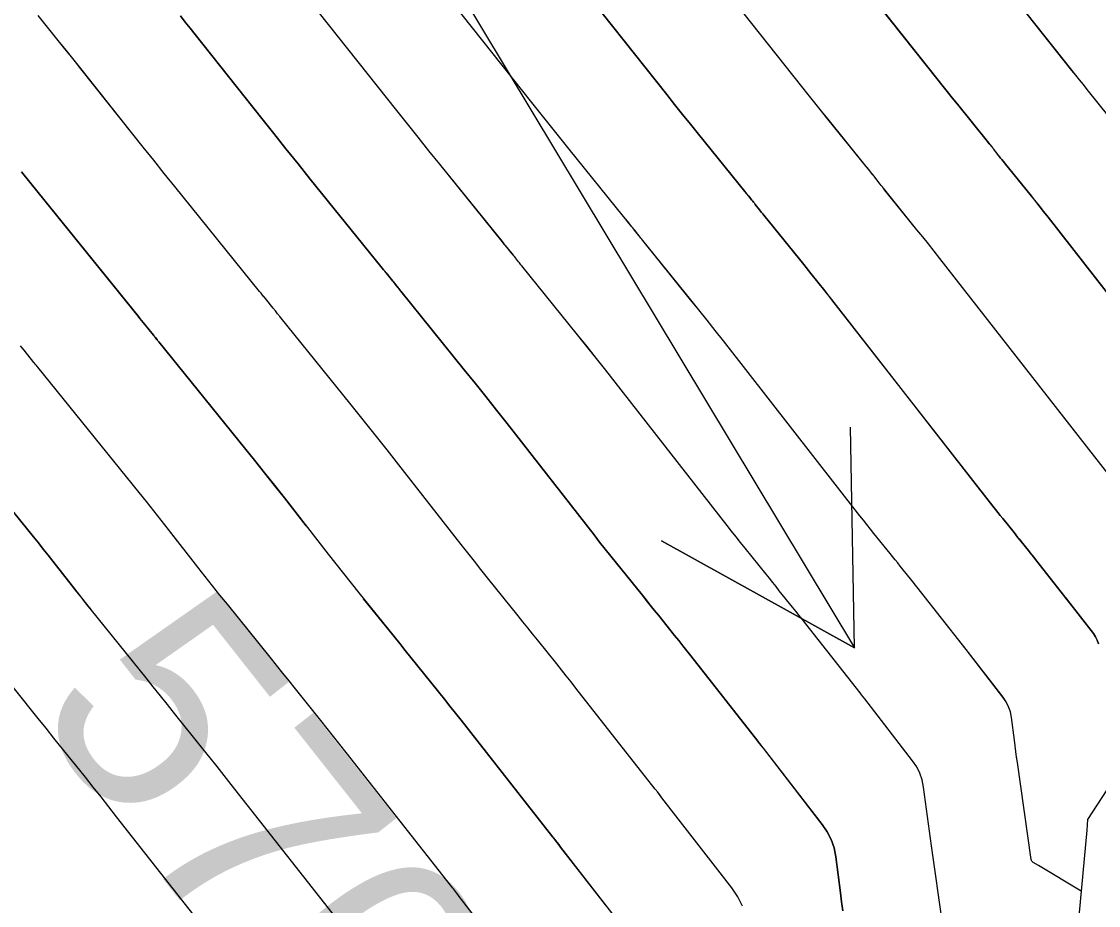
# Model space of a CAD drawing. Extents: x 954385 to 988206, y 1868364 to 1924553.
# Drawn here: x 956006.13 to 956035.4, y 1922825.94 to 1922849.97 of the extents above; entities that cross this region are included whole.
import ezdxf

# ---------------------------------------------------------------- set-up
doc = ezdxf.new("R2010")
doc.units = 0
for name, color, linetype in [('1', 7, 'Continuous'), ('Default', 7, 'Continuous'), ('Ex_Contour Labels', 7, 'Continuous'), ('Ex_Major Contours', 7, 'Continuous'), ('Ex_Minor Contours', 7, 'Continuous'), ('Perimeter', 7, 'Continuous'), ('Slopes', 7, 'Continuous')]:
    doc.layers.add(name, color=color, linetype=linetype)

msp = doc.modelspace()

# ---------------------------------------------------------------- linework, layer by layer
at = {"layer": '1'}
for points in [[(956047.586, 1922860.643), (956044.686, 1922849.233), (956044.542, 1922848.665), (956041.051, 1922837.408), (956035.108, 1922828.281), (956035.087, 1922827.991), (956035.087, 1922827.989), (956034.683, 1922823.704), (956034.263, 1922814.615), (956034.269, 1922814.555), (956035.129, 1922806.412), (956035.25, 1922802.455)], [(956029.469, 1922855.206), (956034.675, 1922848.639), (956034.777, 1922848.51), (956034.88, 1922848.381), (956034.984, 1922848.253), (956035.087, 1922848.124), (956035.688, 1922847.382), (956035.733, 1922847.327), (956035.777, 1922847.271), (956035.788, 1922847.257), (956035.8, 1922847.244), (956035.811, 1922847.23), (956035.822, 1922847.216), (956036.019, 1922846.963), (956036.056, 1922846.916), (956036.093, 1922846.869), (956036.13, 1922846.823), (956036.167, 1922846.777), (956036.622, 1922846.215), (956036.71, 1922846.105), (956036.798, 1922845.996), (956036.885, 1922845.886), (956036.971, 1922845.775), (956041.749, 1922839.657)], [(956039.761, 1922837.315), (956034.031, 1922844.653), (956033.911, 1922844.806), (956033.79, 1922844.959), (956033.669, 1922845.111), (956033.546, 1922845.263), (956032.88, 1922846.087), (956032.845, 1922846.129), (956032.811, 1922846.172), (956032.778, 1922846.215), (956032.744, 1922846.257), (956032.573, 1922846.476), (956032.558, 1922846.495), (956032.543, 1922846.515), (956032.528, 1922846.533), (956032.512, 1922846.552), (956032.436, 1922846.647), (956032.39, 1922846.704), (956031.569, 1922847.718), (956031.428, 1922847.893), (956031.287, 1922848.069), (956031.146, 1922848.245), (956031.005, 1922848.422), (956026.366, 1922854.274)], [(956036.148, 1922837.055), (956031.091, 1922843.531), (956030.937, 1922843.727), (956030.782, 1922843.922), (956030.627, 1922844.117), (956030.47, 1922844.311), (956029.592, 1922845.397), (956029.561, 1922845.436), (956029.53, 1922845.475), (956029.499, 1922845.513), (956029.469, 1922845.552), (956029.324, 1922845.737), (956029.305, 1922845.761), (956029.286, 1922845.786), (956029.267, 1922845.81), (956029.247, 1922845.834), (956029.151, 1922845.953), (956029.112, 1922846.001), (956029.093, 1922846.025), (956028.052, 1922847.312), (956027.872, 1922847.534), (956027.693, 1922847.757), (956027.514, 1922847.981), (956027.336, 1922848.205), (956023.263, 1922853.343)], [(956035.404, 1922833.052), (956035.37, 1922833.151), (956035.323, 1922833.245), (956035.263, 1922833.334), (956034.558, 1922834.244), (956034.508, 1922834.309), (956034.491, 1922834.331), (956033.691, 1922835.348), (956033.643, 1922835.409), (956033.594, 1922835.47), (956033.546, 1922835.531), (956033.497, 1922835.592), (956033.303, 1922835.835), (956033.254, 1922835.895), (956033.206, 1922835.956), (956033.157, 1922836.017), (956033.108, 1922836.077), (956032.801, 1922836.458), (956032.734, 1922836.542), (956032.667, 1922836.626), (956032.601, 1922836.71), (956032.535, 1922836.794), (956028.151, 1922842.409), (956027.963, 1922842.648), (956027.775, 1922842.886), (956027.585, 1922843.123), (956027.395, 1922843.36), (956026.304, 1922844.708), (956026.276, 1922844.742), (956026.248, 1922844.777), (956026.221, 1922844.812), (956026.193, 1922844.847), (956026.075, 1922844.998), (956026.052, 1922845.027), (956026.029, 1922845.057), (956026.006, 1922845.086), (956025.982, 1922845.115), (956025.889, 1922845.231), (956025.842, 1922845.289), (956025.795, 1922845.347), (956024.534, 1922846.905), (956024.316, 1922847.175), (956024.099, 1922847.445), (956023.883, 1922847.716), (956023.667, 1922847.987), (956020.16, 1922852.412)], [(956034.93, 1922826.329), (956033.776, 1922827.028), (956033.774, 1922827.029), (956033.629, 1922827.114), (956033.608, 1922827.129), (956033.591, 1922827.149), (956033.58, 1922827.171), (956033.573, 1922827.197), (956033.2, 1922829.826), (956033.179, 1922829.979), (956033.158, 1922830.133), (956033.137, 1922830.286), (956033.117, 1922830.44), (956033.037, 1922831.054), (956033.008, 1922831.203), (956032.96, 1922831.345), (956032.893, 1922831.479), (956032.808, 1922831.606), (956031.803, 1922832.901), (956031.771, 1922832.943), (956031.731, 1922832.994), (956031.715, 1922833.015), (956031.707, 1922833.025), (956030.568, 1922834.474), (956030.499, 1922834.561), (956030.431, 1922834.648), (956030.362, 1922834.735), (956030.292, 1922834.822), (956030.015, 1922835.167), (956029.946, 1922835.254), (956029.877, 1922835.34), (956029.807, 1922835.427), (956029.738, 1922835.513), (956029.301, 1922836.055), (956029.206, 1922836.174), (956029.11, 1922836.294), (956029.016, 1922836.414), (956028.921, 1922836.534), (956025.211, 1922841.286), (956024.989, 1922841.568), (956024.767, 1922841.849), (956024.544, 1922842.129), (956024.319, 1922842.408), (956023.016, 1922844.018), (956022.992, 1922844.049), (956022.967, 1922844.08), (956022.942, 1922844.111), (956022.918, 1922844.142), (956022.821, 1922844.266), (956022.797, 1922844.297), (956022.772, 1922844.328), (956022.748, 1922844.358), (956022.723, 1922844.389), (956022.607, 1922844.532), (956022.552, 1922844.601), (956022.497, 1922844.669), (956021.016, 1922846.499), (956020.76, 1922846.816), (956020.505, 1922847.133), (956020.251, 1922847.451), (956019.998, 1922847.77), (956017.056, 1922851.481)], [(956031.17, 1922825.396), (956030.861, 1922827.567), (956030.834, 1922827.766), (956030.806, 1922827.966), (956030.779, 1922828.165), (956030.753, 1922828.364), (956030.65, 1922829.161), (956030.612, 1922829.355), (956030.55, 1922829.539), (956030.463, 1922829.713), (956030.352, 1922829.877), (956029.049, 1922831.559), (956029.007, 1922831.612), (956028.966, 1922831.666), (956028.945, 1922831.693), (956028.924, 1922831.72), (956027.445, 1922833.601), (956027.356, 1922833.714), (956027.267, 1922833.826), (956027.177, 1922833.939), (956027.088, 1922834.051), (956026.728, 1922834.5), (956026.638, 1922834.612), (956026.548, 1922834.724), (956026.458, 1922834.837), (956026.368, 1922834.949), (956025.801, 1922835.652), (956025.677, 1922835.807), (956025.553, 1922835.962), (956025.43, 1922836.118), (956025.308, 1922836.274), (956022.27, 1922840.164), (956022.016, 1922840.489), (956021.759, 1922840.813), (956021.502, 1922841.135), (956021.243, 1922841.457), (956019.728, 1922843.329), (956019.707, 1922843.355), (956019.685, 1922843.382), (956019.664, 1922843.409), (956019.643, 1922843.436), (956019.558, 1922843.545), (956019.537, 1922843.572), (956019.516, 1922843.599), (956019.494, 1922843.625), (956019.473, 1922843.652), (956019.326, 1922843.834), (956019.295, 1922843.873), (956019.263, 1922843.912), (956019.231, 1922843.951), (956019.2, 1922843.99), (956017.498, 1922846.093), (956017.204, 1922846.457), (956016.912, 1922846.821), (956016.62, 1922847.186), (956016.329, 1922847.553), (956013.953, 1922850.549)], [(956025.729, 1922825.928), (956025.603, 1922826.182), (956025.441, 1922826.421), (956023.539, 1922828.874), (956023.494, 1922828.933), (956023.418, 1922829.031), (956023.403, 1922829.05), (956023.388, 1922829.07), (956023.372, 1922829.089), (956023.357, 1922829.109), (956021.199, 1922831.853), (956021.07, 1922832.018), (956020.939, 1922832.182), (956020.809, 1922832.347), (956020.678, 1922832.511), (956020.153, 1922833.165), (956020.022, 1922833.329), (956019.891, 1922833.493), (956019.759, 1922833.656), (956019.628, 1922833.82), (956018.801, 1922834.846), (956018.62, 1922835.072), (956018.439, 1922835.298), (956018.26, 1922835.526), (956018.081, 1922835.754), (956016.39, 1922837.92), (956016.068, 1922838.33), (956015.744, 1922838.739), (956015.419, 1922839.147), (956015.091, 1922839.553), (956013.153, 1922841.949), (956013.138, 1922841.968), (956013.122, 1922841.987), (956013.107, 1922842.007), (956013.092, 1922842.026), (956013.032, 1922842.102), (956013.017, 1922842.122), (956013.002, 1922842.141), (956012.987, 1922842.16), (956012.972, 1922842.179), (956012.764, 1922842.437), (956012.724, 1922842.486), (956012.684, 1922842.535), (956012.644, 1922842.585), (956012.604, 1922842.634), (956010.295, 1922845.487), (956010.009, 1922845.842), (956009.724, 1922846.197), (956009.439, 1922846.553), (956009.156, 1922846.909), (956007.747, 1922848.687), (956007.602, 1922848.868), (956007.458, 1922849.05), (956007.312, 1922849.231), (956007.167, 1922849.411), (956006.583, 1922850.133)], [(956028.455, 1922825.798), (956028.422, 1922826.043), (956028.39, 1922826.288), (956028.263, 1922827.268), (956028.216, 1922827.507), (956028.139, 1922827.734), (956028.033, 1922827.948), (956027.896, 1922828.149), (956026.294, 1922830.216), (956026.243, 1922830.282), (956026.192, 1922830.348), (956026.166, 1922830.381), (956026.14, 1922830.414), (956024.322, 1922832.727), (956024.213, 1922832.866), (956024.103, 1922833.004), (956023.993, 1922833.143), (956023.883, 1922833.281), (956023.441, 1922833.833), (956023.33, 1922833.971), (956023.22, 1922834.109), (956023.109, 1922834.246), (956022.998, 1922834.384), (956022.301, 1922835.249), (956022.148, 1922835.439), (956021.996, 1922835.63), (956021.845, 1922835.822), (956021.695, 1922836.014), (956019.33, 1922839.042), (956019.042, 1922839.41), (956018.752, 1922839.776), (956018.46, 1922840.141), (956018.167, 1922840.505), (956016.441, 1922842.639), (956016.422, 1922842.662), (956016.404, 1922842.685), (956016.386, 1922842.708), (956016.368, 1922842.731), (956016.295, 1922842.824), (956016.277, 1922842.847), (956016.259, 1922842.87), (956016.24, 1922842.893), (956016.222, 1922842.915), (956016.045, 1922843.135), (956016.009, 1922843.179), (956015.973, 1922843.224), (956015.938, 1922843.268), (956015.902, 1922843.312), (956013.98, 1922845.687), (956013.649, 1922846.097), (956013.318, 1922846.509), (956012.988, 1922846.922), (956012.66, 1922847.335), (956010.85, 1922849.618), (956010.717, 1922849.785), (956010.583, 1922849.953), (956010.449, 1922850.12)], [(956006.129, 1922845.884), (956006.355, 1922845.603), (956006.582, 1922845.322), (956009.307, 1922841.955), (956009.351, 1922841.901), (956009.394, 1922841.847), (956009.438, 1922841.792), (956009.482, 1922841.738), (956009.721, 1922841.442), (956009.733, 1922841.427), (956009.745, 1922841.412), (956009.757, 1922841.397), (956009.769, 1922841.381), (956009.817, 1922841.32), (956009.829, 1922841.305), (956009.841, 1922841.29), (956009.853, 1922841.275), (956009.865, 1922841.26), (956012.194, 1922838.382), (956012.466, 1922838.043), (956012.737, 1922837.703), (956013.007, 1922837.363), (956013.275, 1922837.021), (956014.468, 1922835.493), (956014.675, 1922835.23), (956014.883, 1922834.967), (956015.091, 1922834.704), (956015.301, 1922834.443), (956016.258, 1922833.255), (956016.41, 1922833.066), (956016.562, 1922832.877), (956016.714, 1922832.688), (956016.866, 1922832.498), (956017.473, 1922831.74), (956017.625, 1922831.55), (956017.776, 1922831.36), (956017.926, 1922831.17), (956018.077, 1922830.979), (956020.574, 1922827.803), (956020.591, 1922827.781), (956020.609, 1922827.758), (956020.627, 1922827.736), (956020.644, 1922827.713), (956020.732, 1922827.6), (956020.784, 1922827.532), (956022.985, 1922824.692)], [(956020.529, 1922822.964), (956018.029, 1922826.189), (956017.99, 1922826.241), (956017.95, 1922826.292), (956017.87, 1922826.395), (956017.85, 1922826.421), (956017.83, 1922826.447), (956017.81, 1922826.472), (956017.79, 1922826.498), (956014.954, 1922830.106), (956014.783, 1922830.322), (956014.612, 1922830.538), (956014.44, 1922830.754), (956014.268, 1922830.97), (956013.579, 1922831.831), (956013.406, 1922832.046), (956013.234, 1922832.261), (956013.061, 1922832.476), (956012.888, 1922832.691), (956011.728, 1922834.13), (956011.526, 1922834.382), (956011.325, 1922834.635), (956011.125, 1922834.888), (956010.926, 1922835.142), (956010.131, 1922836.16), (956009.931, 1922836.415), (956009.731, 1922836.668), (956009.529, 1922836.92), (956009.327, 1922837.172), (956006.577, 1922840.57), (956006.559, 1922840.593), (956006.542, 1922840.615), (956006.506, 1922840.66), (956006.489, 1922840.683), (956006.471, 1922840.705), (956006.201, 1922841.04), (956006.153, 1922841.099), (956006.105, 1922841.158)], [(956015.007, 1922825.192), (956011.831, 1922829.232), (956011.64, 1922829.474), (956011.448, 1922829.717), (956011.256, 1922829.958), (956011.063, 1922830.199), (956010.291, 1922831.164), (956010.098, 1922831.405), (956009.905, 1922831.645), (956009.711, 1922831.886), (956009.518, 1922832.127), (956008.031, 1922833.972), (956007.899, 1922834.137), (956007.767, 1922834.302), (956007.636, 1922834.468), (956007.506, 1922834.634), (956006.986, 1922835.3), (956006.856, 1922835.466), (956006.724, 1922835.632), (956006.593, 1922835.797), (956006.46, 1922835.962), (956003.289, 1922839.881)], [(956004.334, 1922833.814), (956006.148, 1922831.562), (956006.362, 1922831.296), (956006.576, 1922831.029), (956006.79, 1922830.763), (956007.004, 1922830.496), (956007.858, 1922829.429), (956008.072, 1922829.162), (956008.284, 1922828.895), (956008.497, 1922828.627), (956008.708, 1922828.358), (956012.223, 1922823.887)]]:
    msp.add_lwpolyline(points, dxfattribs=at)
at = {"layer": 'Default'}
msp.add_arc((955068.332, 1922107.114), 1145.916, 31.460692, 46.414195, dxfattribs=at)
at = {"layer": 'Ex_Major Contours'}
for points in [[(956029.47, 1922855.206), (956034.673, 1922848.64), (956034.776, 1922848.51), (956034.879, 1922848.381), (956034.982, 1922848.253), (956035.086, 1922848.124), (956035.687, 1922847.382), (956035.731, 1922847.327), (956035.776, 1922847.271), (956035.787, 1922847.257), (956035.798, 1922847.243), (956035.809, 1922847.23), (956035.82, 1922847.216), (956036.019, 1922846.963), (956036.055, 1922846.916), (956036.092, 1922846.869), (956036.13, 1922846.823), (956036.167, 1922846.777), (956036.622, 1922846.215), (956036.71, 1922846.105), (956036.797, 1922845.996), (956036.884, 1922845.886), (956036.971, 1922845.775), (956041.749, 1922839.657)], [(956031.17, 1922825.397), (956030.861, 1922827.568), (956030.833, 1922827.767), (956030.806, 1922827.966), (956030.779, 1922828.165), (956030.753, 1922828.364), (956030.65, 1922829.161), (956030.612, 1922829.356), (956030.549, 1922829.54), (956030.463, 1922829.714), (956030.352, 1922829.878), (956029.048, 1922831.559), (956029.007, 1922831.613), (956028.965, 1922831.666), (956028.944, 1922831.693), (956028.923, 1922831.72), (956027.445, 1922833.601), (956027.356, 1922833.714), (956027.267, 1922833.827), (956027.177, 1922833.939), (956027.088, 1922834.051), (956026.728, 1922834.5), (956026.638, 1922834.613), (956026.548, 1922834.725), (956026.458, 1922834.837), (956026.368, 1922834.949), (956025.801, 1922835.652), (956025.677, 1922835.807), (956025.553, 1922835.962), (956025.43, 1922836.118), (956025.307, 1922836.274), (956022.27, 1922840.164), (956022.015, 1922840.489), (956021.759, 1922840.812), (956021.501, 1922841.135), (956021.242, 1922841.456), (956019.728, 1922843.328), (956019.706, 1922843.355), (956019.685, 1922843.382), (956019.663, 1922843.409), (956019.642, 1922843.436), (956019.557, 1922843.544), (956019.536, 1922843.571), (956019.515, 1922843.598), (956019.493, 1922843.625), (956019.471, 1922843.652), (956019.325, 1922843.834), (956019.261, 1922843.912), (956019.198, 1922843.991), (956017.497, 1922846.093), (956017.204, 1922846.457), (956016.911, 1922846.821), (956016.62, 1922847.186), (956016.329, 1922847.552), (956013.954, 1922850.549)], [(956003.289, 1922839.88), (956006.459, 1922835.961), (956006.592, 1922835.797), (956006.723, 1922835.632), (956006.855, 1922835.466), (956006.985, 1922835.3), (956007.505, 1922834.634), (956007.635, 1922834.468), (956007.766, 1922834.302), (956007.898, 1922834.137), (956008.019, 1922833.986)]]:
    msp.add_lwpolyline(points, dxfattribs=at)
at = {"layer": 'Ex_Minor Contours'}
for points in [[(956026.367, 1922854.274), (956031.005, 1922848.422), (956031.145, 1922848.246), (956031.286, 1922848.069), (956031.427, 1922847.893), (956031.568, 1922847.718), (956032.389, 1922846.704), (956032.45, 1922846.628), (956032.511, 1922846.552), (956032.526, 1922846.533), (956032.542, 1922846.514), (956032.557, 1922846.495), (956032.572, 1922846.476), (956032.743, 1922846.257), (956032.777, 1922846.215), (956032.811, 1922846.172), (956032.845, 1922846.129), (956032.879, 1922846.087), (956033.546, 1922845.263), (956033.668, 1922845.111), (956033.789, 1922844.959), (956033.91, 1922844.806), (956034.031, 1922844.653), (956039.761, 1922837.315)], [(956036.148, 1922837.055), (956031.09, 1922843.531), (956030.937, 1922843.727), (956030.782, 1922843.922), (956030.626, 1922844.117), (956030.47, 1922844.311), (956029.591, 1922845.397), (956029.56, 1922845.436), (956029.529, 1922845.474), (956029.499, 1922845.513), (956029.468, 1922845.552), (956029.323, 1922845.737), (956029.304, 1922845.761), (956029.285, 1922845.785), (956029.265, 1922845.809), (956029.246, 1922845.834), (956029.149, 1922845.953), (956029.091, 1922846.025), (956028.051, 1922847.312), (956027.871, 1922847.534), (956027.692, 1922847.757), (956027.514, 1922847.981), (956027.336, 1922848.205), (956023.263, 1922853.343)], [(956020.16, 1922852.412), (956023.667, 1922847.987), (956023.882, 1922847.716), (956024.098, 1922847.445), (956024.315, 1922847.175), (956024.533, 1922846.905), (956025.794, 1922845.347), (956025.84, 1922845.289), (956025.887, 1922845.231), (956025.981, 1922845.115), (956026.005, 1922845.086), (956026.028, 1922845.056), (956026.051, 1922845.027), (956026.074, 1922844.998), (956026.193, 1922844.847), (956026.22, 1922844.812), (956026.248, 1922844.777), (956026.276, 1922844.742), (956026.303, 1922844.708), (956027.394, 1922843.36), (956027.585, 1922843.123), (956027.774, 1922842.886), (956027.963, 1922842.647), (956028.15, 1922842.408), (956032.534, 1922836.795), (956032.6, 1922836.71), (956032.667, 1922836.626), (956032.734, 1922836.542), (956032.801, 1922836.458), (956033.108, 1922836.078), (956033.157, 1922836.017), (956033.205, 1922835.956), (956033.254, 1922835.896), (956033.303, 1922835.835), (956033.497, 1922835.592), (956033.546, 1922835.531), (956033.594, 1922835.471), (956033.642, 1922835.41), (956033.691, 1922835.348), (956034.49, 1922834.331), (956034.513, 1922834.302), (956034.558, 1922834.244), (956035.263, 1922833.334), (956035.323, 1922833.246), (956035.37, 1922833.152), (956035.404, 1922833.052)], [(956034.931, 1922826.329), (956033.776, 1922827.028), (956033.775, 1922827.03), (956033.63, 1922827.114), (956033.608, 1922827.13), (956033.591, 1922827.149), (956033.58, 1922827.171), (956033.573, 1922827.197), (956033.2, 1922829.826), (956033.179, 1922829.98), (956033.157, 1922830.133), (956033.137, 1922830.286), (956033.117, 1922830.44), (956033.037, 1922831.054), (956033.008, 1922831.204), (956032.96, 1922831.346), (956032.893, 1922831.48), (956032.807, 1922831.606), (956031.803, 1922832.901), (956031.739, 1922832.984), (956031.715, 1922833.015), (956031.707, 1922833.025), (956030.568, 1922834.475), (956030.499, 1922834.562), (956030.43, 1922834.649), (956030.362, 1922834.735), (956030.292, 1922834.822), (956030.015, 1922835.168), (956029.946, 1922835.254), (956029.877, 1922835.341), (956029.807, 1922835.427), (956029.738, 1922835.513), (956029.301, 1922836.055), (956029.205, 1922836.174), (956029.11, 1922836.294), (956029.015, 1922836.414), (956028.921, 1922836.534), (956025.21, 1922841.286), (956024.989, 1922841.568), (956024.766, 1922841.849), (956024.543, 1922842.129), (956024.318, 1922842.408), (956023.016, 1922844.018), (956022.991, 1922844.049), (956022.966, 1922844.08), (956022.942, 1922844.11), (956022.917, 1922844.141), (956022.82, 1922844.265), (956022.796, 1922844.296), (956022.771, 1922844.327), (956022.747, 1922844.358), (956022.722, 1922844.389), (956022.606, 1922844.532), (956022.551, 1922844.601), (956022.496, 1922844.669), (956021.015, 1922846.499), (956020.76, 1922846.816), (956020.505, 1922847.133), (956020.251, 1922847.451), (956019.998, 1922847.77), (956017.057, 1922851.48)], [(956025.729, 1922825.928), (956025.602, 1922826.182), (956025.44, 1922826.421), (956023.539, 1922828.874), (956023.478, 1922828.952), (956023.417, 1922829.03), (956023.402, 1922829.05), (956023.387, 1922829.07), (956023.372, 1922829.089), (956023.356, 1922829.108), (956021.199, 1922831.853), (956021.07, 1922832.018), (956020.939, 1922832.183), (956020.809, 1922832.347), (956020.678, 1922832.511), (956020.153, 1922833.166), (956020.022, 1922833.329), (956019.891, 1922833.493), (956019.76, 1922833.657), (956019.628, 1922833.82), (956018.801, 1922834.846), (956018.619, 1922835.072), (956018.439, 1922835.298), (956018.259, 1922835.526), (956018.08, 1922835.754), (956016.389, 1922837.919), (956016.067, 1922838.33), (956015.743, 1922838.739), (956015.418, 1922839.147), (956015.091, 1922839.553), (956013.152, 1922841.949), (956013.137, 1922841.968), (956013.122, 1922841.987), (956013.107, 1922842.006), (956013.091, 1922842.025), (956013.031, 1922842.102), (956013.016, 1922842.121), (956013.001, 1922842.14), (956012.986, 1922842.159), (956012.971, 1922842.178), (956012.762, 1922842.437), (956012.722, 1922842.486), (956012.682, 1922842.535), (956012.643, 1922842.585), (956012.603, 1922842.634), (956010.295, 1922845.487), (956010.009, 1922845.841), (956009.724, 1922846.197), (956009.439, 1922846.552), (956009.156, 1922846.909), (956007.748, 1922848.686), (956007.603, 1922848.868), (956007.458, 1922849.049), (956007.313, 1922849.23), (956007.167, 1922849.411), (956006.583, 1922850.133)], [(956010.45, 1922850.119), (956010.584, 1922849.953), (956010.718, 1922849.785), (956010.851, 1922849.618), (956012.66, 1922847.335), (956012.988, 1922846.922), (956013.318, 1922846.509), (956013.648, 1922846.097), (956013.98, 1922845.686), (956015.9, 1922843.312), (956015.972, 1922843.224), (956016.043, 1922843.135), (956016.221, 1922842.915), (956016.239, 1922842.892), (956016.258, 1922842.869), (956016.276, 1922842.846), (956016.294, 1922842.823), (956016.367, 1922842.731), (956016.385, 1922842.708), (956016.403, 1922842.685), (956016.422, 1922842.662), (956016.44, 1922842.639), (956018.166, 1922840.505), (956018.459, 1922840.141), (956018.751, 1922839.776), (956019.041, 1922839.409), (956019.329, 1922839.042), (956021.694, 1922836.014), (956021.844, 1922835.822), (956021.996, 1922835.63), (956022.148, 1922835.439), (956022.301, 1922835.249), (956022.998, 1922834.384), (956023.109, 1922834.247), (956023.22, 1922834.109), (956023.33, 1922833.971), (956023.441, 1922833.833), (956023.883, 1922833.281), (956023.993, 1922833.143), (956024.103, 1922833.005), (956024.213, 1922832.866), (956024.322, 1922832.727), (956026.14, 1922830.414), (956026.166, 1922830.381), (956026.191, 1922830.348), (956026.281, 1922830.233), (956026.293, 1922830.216), (956027.896, 1922828.149), (956028.032, 1922827.948), (956028.139, 1922827.734), (956028.216, 1922827.507), (956028.262, 1922827.269), (956028.39, 1922826.289), (956028.422, 1922826.044), (956028.455, 1922825.799)], [(956013.867, 1922836.262), (956013.275, 1922837.02), (956013.006, 1922837.362), (956012.737, 1922837.703), (956012.465, 1922838.043), (956012.193, 1922838.381), (956009.864, 1922841.26), (956009.852, 1922841.275), (956009.84, 1922841.29), (956009.828, 1922841.305), (956009.816, 1922841.32), (956009.768, 1922841.381), (956009.756, 1922841.396), (956009.744, 1922841.411), (956009.732, 1922841.427), (956009.72, 1922841.442), (956009.481, 1922841.738), (956009.437, 1922841.792), (956009.393, 1922841.847), (956009.349, 1922841.901), (956009.305, 1922841.956), (956006.582, 1922845.321), (956006.356, 1922845.602), (956006.129, 1922845.884)], [(956010.375, 1922835.846), (956010.13, 1922836.16), (956009.93, 1922836.414), (956009.73, 1922836.667), (956009.529, 1922836.92), (956009.326, 1922837.171), (956006.577, 1922840.57), (956006.559, 1922840.592), (956006.541, 1922840.615), (956006.505, 1922840.66), (956006.488, 1922840.682), (956006.47, 1922840.705), (956006.2, 1922841.039), (956006.152, 1922841.099), (956006.103, 1922841.158)], [(956022.003, 1922825.958), (956020.784, 1922827.532), (956020.714, 1922827.622), (956020.643, 1922827.713), (956020.626, 1922827.735), (956020.608, 1922827.758), (956020.591, 1922827.78), (956020.573, 1922827.803), (956018.077, 1922830.98), (956017.926, 1922831.17), (956017.776, 1922831.361), (956017.625, 1922831.551), (956017.473, 1922831.74), (956016.866, 1922832.498), (956016.714, 1922832.688), (956016.562, 1922832.877), (956016.41, 1922833.066), (956016.258, 1922833.256), (956015.43, 1922834.282)]]:
    msp.add_lwpolyline(points, dxfattribs=at)
at = {"layer": 'Perimeter'}
msp.add_lwpolyline([(956047.586, 1922860.643), (956044.686, 1922849.233), (956044.542, 1922848.665), (956041.051, 1922837.408), (956035.108, 1922828.281), (956035.087, 1922827.991), (956035.087, 1922827.989), (956034.683, 1922823.704), (956034.263, 1922814.615), (956034.269, 1922814.555), (956035.129, 1922806.412), (956035.25, 1922802.455)], dxfattribs=at)
at = {"layer": 'Slopes'}
msp.add_lwpolyline([(956007.131, 1922868.928), (956028.773, 1922832.948), (956023.524, 1922835.855), (956028.773, 1922832.948), (956028.665, 1922838.947)], dxfattribs=at)

# ---------------------------------------------------------------- texts
at = {"layer": 'Ex_Contour Labels'}
msp.add_text('570', height=6, rotation=308.297, dxfattribs=at).set_placement((956006.329, 1922831.286))

doc.saveas('drawing.dxf')
